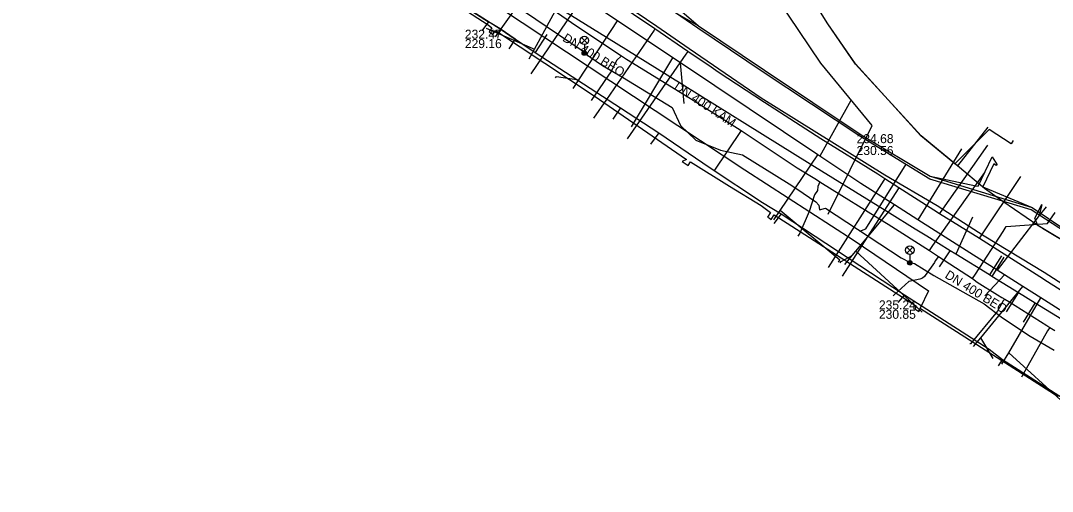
# Model space of a CAD drawing. Extents: x -595540 to -593988, y -1160850 to -1159202.
# Drawn here: x -595100.3 to -595008.9, y -1160745.9 to -1160704.2 of the extents above; entities that cross this region are included whole.
import ezdxf

# ---------------------------------------------------------------- set-up
doc = ezdxf.new("R2010")
doc.units = 0
for name, color, linetype in [('BKOM-ODVODNENI_trasa sítě', 7, 'Continuous'), ('BVK-JEDNOTNA_popisy', 7, 'Continuous'), ('BVK-JEDNOTNA_trasa sítě', 7, 'Continuous'), ('BVK-KANALIZACE_ vyřazená trasa sítě', 7, 'Continuous'), ('BVK-KANALIZACE_popisy zrušené sítě', 7, 'Continuous'), ('BVK-VODOVOD_trasa sítě', 7, 'Continuous'), ('BVK-VODOVOD_trasa zrušené sítě', 7, 'Continuous'), ('CETIN_kabel podzemní', 7, 'Continuous'), ('DESTOVA_trasa neprovozované sítě', 7, 'Continuous'), ('DSP-SDEL-VODAFONE_kabel', 7, 'Continuous'), ('DSP-TSB_kabel VO', 7, 'Continuous'), ('EON-NN_kabel', 7, 'Continuous'), ('EON-VN_kabel', 7, 'Continuous'), ('INNOGY-STL_trasa sítě', 7, 'Continuous'), ('JEDNOTNA_trasa neprovozované sítě', 7, 'Continuous'), ('TSB_kabel VO', 7, 'Continuous'), ('TSB_lampy VO', 7, 'Continuous')]:
    doc.layers.add(name, color=color, linetype=linetype)

msp = doc.modelspace()

# ---------------------------------------------------------------- linework, layer by layer
at = {"layer": 'BKOM-ODVODNENI_trasa sítě'}
for points in [[(-595041.52, -1160711.56), (-595041.83, -1160707.98)], [(-595014.88, -1160728.62), (-595013.14, -1160726.75)]]:
    msp.add_lwpolyline(points, dxfattribs=at)
at = {"layer": 'BVK-JEDNOTNA_popisy'}
msp.add_line((-595026.24, -1160715.213), (-595026.24, -1160715.213), dxfattribs=at)
at = {"layer": 'BVK-JEDNOTNA_trasa sítě'}
for points in [[(-595025.86, -1160718.67), (-595029.494, -1160716.237), (-595029.663, -1160716.124), (-595041.83, -1160707.981), (-595042.512, -1160707.524), (-595047.42, -1160704.239), (-595051.818, -1160701.296), (-595056.644, -1160698.065), (-595059.299, -1160696.288), (-595062.139, -1160694.387), (-595062.719, -1160693.999), (-595065.78, -1160691.95)], [(-594982.95, -1160745.94), (-594985.09, -1160744.58), (-594985.65, -1160744.22), (-594992.592, -1160739.812), (-595000.486, -1160734.796), (-595002.843, -1160733.298), (-595005.944, -1160731.327), (-595009.932, -1160728.793), (-595011.503, -1160727.794), (-595013.142, -1160726.753), (-595013.79, -1160726.34), (-595020.803, -1160721.884), (-595022.882, -1160720.562), (-595025.86, -1160718.67)]]:
    msp.add_lwpolyline(points, dxfattribs=at)
at = {"layer": 'BVK-KANALIZACE_ vyřazená trasa sítě'}
for p, q in [((-595015.97, -1160721.64), (-595017.444, -1160724.93)), ((-595018.91, -1160726.03), (-595017.938, -1160724.626)), ((-595013.414, -1160725.062), (-595014.463, -1160726.765)), ((-595012.956, -1160730.041), (-595011.908, -1160728.338)), ((-595011.466, -1160730.958), (-595010.418, -1160729.255))]:
    msp.add_line(p, q, dxfattribs=at)
for points in [[(-595020.024, -1160723.342), (-595021.044, -1160722.709), (-595023.312, -1160721.302), (-595030.348, -1160716.936), (-595043.026, -1160709.07), (-595048.413, -1160705.728), (-595051.498, -1160703.814), (-595052.025, -1160703.487), (-595052.246, -1160703.35), (-595053.755, -1160702.414)], [(-594985.519, -1160744.582), (-594991.836, -1160740.693), (-595000.011, -1160735.661), (-595003.009, -1160733.815), (-595005.692, -1160732.164), (-595010.418, -1160729.255), (-595011.908, -1160728.338), (-595014.25, -1160726.896), (-595014.463, -1160726.765), (-595017.444, -1160724.93), (-595017.938, -1160724.626), (-595020.024, -1160723.342)]]:
    msp.add_lwpolyline(points, dxfattribs=at)
at = {"layer": 'BVK-KANALIZACE_popisy zrušené sítě'}
for p, q in [((-595060.948, -1160705.032), (-595060.948, -1160705.032)), ((-595024.265, -1160729.018), (-595024.265, -1160729.018))]:
    msp.add_line(p, q, dxfattribs=at)
at = {"layer": 'BVK-VODOVOD_trasa sítě'}
for points in [[(-595049.79, -1160701.11), (-595049.9, -1160701.27), (-595055.1, -1160708.93)], [(-595005.54, -1160729.77), (-595009.33, -1160727.36), (-595010, -1160726.94), (-595014.38, -1160724.15), (-595015.36, -1160723.54), (-595018.89, -1160721.34), (-595019.39, -1160721.02), (-595022.51, -1160719.03), (-595023.74, -1160718.24), (-595024.37, -1160717.84), (-595029.42, -1160714.7), (-595034.39, -1160711.48), (-595038.51, -1160708.8), (-595039.14, -1160708.35), (-595041.2, -1160706.95), (-595044.11, -1160704.97), (-595049.79, -1160701.11)], [(-595044.11, -1160704.97), (-595044.17, -1160705.06), (-595048.413, -1160711.218), (-595049.548, -1160712.87)], [(-595041.2, -1160706.95), (-595041.38, -1160707.21), (-595046.559, -1160714.698)], [(-595018.89, -1160721.34), (-595018.81, -1160721.23), (-595014.6, -1160715.26)], [(-595015.36, -1160723.54), (-595015.27, -1160723.4), (-595011.7, -1160718.04)], [(-595023.74, -1160718.24), (-595023.83, -1160718.38), (-595028.76, -1160726.1)], [(-595022.51, -1160719.03), (-595022.57, -1160719.13), (-595027.51, -1160726.87)]]:
    msp.add_lwpolyline(points, dxfattribs=at)
at = {"layer": 'BVK-VODOVOD_trasa zrušené sítě'}
msp.add_lwpolyline([(-595105.666, -1160659.597), (-595092.479, -1160669.524), (-595084.829, -1160675.281), (-595080.833, -1160678.289), (-595073.778, -1160683.598), (-595064.122, -1160690.865), (-595060.896, -1160693.08), (-595059.052, -1160694.347), (-595057.218, -1160695.607), (-595056.89, -1160695.832), (-595052.768, -1160698.663), (-595049.602, -1160700.837), (-595043.95, -1160704.718), (-595041.066, -1160706.699), (-595034.694, -1160711.074), (-595023.739, -1160717.902), (-595019.105, -1160720.596), (-595014.954, -1160723.286), (-595009.612, -1160726.522), (-595004.989, -1160729.499)], dxfattribs=at)
at = {"layer": 'CETIN_kabel podzemní'}
for points in [[(-595017.53, -1160716.91), (-595020.54, -1160714.45), (-595026.35, -1160708.07), (-595028.8, -1160704.52), (-595031.79, -1160699.68), (-595033.84, -1160695.32), (-595035.96, -1160688.44), (-595036.52, -1160685.3)], [(-595070.4, -1160696.7), (-595066.05, -1160699.7), (-595058.85, -1160704.33)], [(-595065.7, -1160697.75), (-595057.89, -1160703.06), (-595036.14, -1160717.44), (-595026.54, -1160723.66), (-595019.87, -1160728.18)], [(-595058.85, -1160704.33), (-595059.27, -1160704.9)], [(-595056.48, -1160705.88), (-595057.82, -1160704.95), (-595058.85, -1160704.33)], [(-595056.48, -1160705.88), (-595056.9, -1160706.5)], [(-595056.48, -1160705.88), (-595054.71, -1160707.06)], [(-595053.68, -1160705.47), (-595054.71, -1160707.06)], [(-595054.71, -1160707.06), (-595047.17, -1160711.95)], [(-595047.17, -1160711.95), (-595047.67, -1160712.7)], [(-595047.17, -1160711.95), (-595043.77, -1160714.18)], [(-595043.77, -1160714.18), (-595044.33, -1160714.94)], [(-595043.77, -1160714.18), (-595039.21, -1160717.27), (-595034.58, -1160720.33), (-595032.91, -1160721.35)], [(-595012.38, -1160714.86), (-595012.55, -1160715.14), (-595014.51, -1160713.88), (-595016.8, -1160716.19), (-595017.53, -1160716.91)], [(-595010.19, -1160722.37), (-595013.29, -1160720.26), (-595014.91, -1160719.1), (-595017.3, -1160717.09), (-595017.53, -1160716.91)], [(-595010.19, -1160722.37), (-595010.46, -1160721.74), (-595010, -1160720.85)], [(-595010, -1160720.85), (-595009.82, -1160720.49)], [(-595032.91, -1160721.35), (-595033.45, -1160722.06)], [(-595032.91, -1160721.35), (-595022.01, -1160728.53)], [(-595010.19, -1160722.37), (-595009.78, -1160722.62)], [(-595009.78, -1160722.62), (-595006.92, -1160724.34), (-595004.07, -1160726.17), (-595003.85, -1160726.4)], [(-595019.87, -1160728.18), (-595020.6, -1160729.72)], [(-595022.01, -1160728.53), (-595022.38, -1160728.97)], [(-595022.01, -1160728.53), (-595014.51, -1160733.34), (-595013.32, -1160734.25)], [(-595020.6, -1160729.72), (-595020.76, -1160729.98)], [(-595013.32, -1160734.25), (-595013.54, -1160734.57)], [(-595013.32, -1160734.25), (-595007.26, -1160738.13)]]:
    msp.add_lwpolyline(points, dxfattribs=at)
at = {"layer": 'DESTOVA_trasa neprovozované sítě'}
for p, q in [((-595059.063, -1160704.894), (-595054.772, -1160706.744)), ((-595041.52, -1160711.56), (-595041.83, -1160707.981)), ((-595026.752, -1160711.307), (-595029.494, -1160716.237)), ((-595009.828, -1160720.555), (-595010.066, -1160721.509)), ((-595020.442, -1160730.073), (-595026.319, -1160724.67)), ((-595014.88, -1160728.62), (-595013.142, -1160726.753)), ((-595014.148, -1160734.176), (-595015.236, -1160732.327)), ((-595007.81, -1160738.162), (-595012.763, -1160733.656))]:
    msp.add_line(p, q, dxfattribs=at)
for points in [[(-595052.92, -1160709.3), (-595052.827, -1160709.176), (-595050.861, -1160709.483)], [(-595027.834, -1160725.618), (-595027.739, -1160725.465), (-595033, -1160721.052)], [(-595027.709, -1160725.694), (-595027.619, -1160725.562), (-595026.636, -1160725.05)]]:
    msp.add_lwpolyline(points, dxfattribs=at)
at = {"layer": 'DSP-SDEL-VODAFONE_kabel'}
for p, q in [((-595058.845, -1160704.329), (-595059.439, -1160705.126)), ((-595056.477, -1160705.878), (-595057.048, -1160706.727)), ((-595047.171, -1160711.949), (-595047.844, -1160712.971)), ((-595043.77, -1160714.184), (-595044.503, -1160715.181)), ((-595014.617, -1160713.671), (-595017.303, -1160717.094)), ((-595039.207, -1160717.269), (-595034.58, -1160720.334)), ((-595013.288, -1160720.261), (-595014.909, -1160719.104)), ((-595010.186, -1160722.374), (-595013.288, -1160720.261)), ((-595032.91, -1160721.347), (-595033.564, -1160722.216)), ((-595022.008, -1160728.528), (-595022.576, -1160729.205)), ((-595013.322, -1160734.247), (-595013.701, -1160734.813))]:
    msp.add_line(p, q, dxfattribs=at)
for points in [[(-595014.909, -1160719.104), (-595017.303, -1160717.094), (-595020.535, -1160714.449), (-595026.349, -1160708.073), (-595028.796, -1160704.521), (-595031.794, -1160699.682), (-595033.836, -1160695.322), (-595035.964, -1160688.441), (-595036.521, -1160685.303), (-595037.073, -1160682.852), (-595039.893, -1160673.659), (-595039.985, -1160672.413), (-595039.694, -1160671.707), (-595039.47, -1160670.969), (-595038.487, -1160668.671), (-595038.171, -1160668.341), (-595032.399, -1160663.502), (-595024.03, -1160655.994), (-595018.551, -1160651.432), (-595014.587, -1160648.41), (-595011.672, -1160644.956), (-595010.992, -1160642.796)], [(-595105.968, -1160669.783), (-595100.058, -1160674.692), (-595097.27, -1160676.844), (-595093.084, -1160680.011), (-595090.826, -1160681.682), (-595086.429, -1160684.976), (-595081.005, -1160689.08), (-595076.286, -1160692.471), (-595071.746, -1160695.667), (-595070.402, -1160696.704), (-595066.051, -1160699.702), (-595057.817, -1160704.948), (-595054.71, -1160707.061), (-595047.171, -1160711.949), (-595043.77, -1160714.184), (-595039.207, -1160717.269), (-595034.58, -1160720.334), (-595032.91, -1160721.347), (-595022.008, -1160728.528), (-595014.509, -1160733.342), (-595013.322, -1160734.247), (-595007.26, -1160738.129)], [(-595066.038, -1160699.668), (-595066.051, -1160699.702), (-595057.817, -1160704.948)], [(-595057.817, -1160704.948), (-595056.477, -1160705.878), (-595054.71, -1160707.061), (-595047.171, -1160711.949), (-595043.77, -1160714.184), (-595039.207, -1160717.269)], [(-595034.58, -1160720.334), (-595032.91, -1160721.347), (-595022.008, -1160728.528), (-595014.509, -1160733.342), (-595013.322, -1160734.247), (-595007.26, -1160738.129), (-594999.214, -1160743.198)], [(-595006.924, -1160724.335), (-595010.186, -1160722.374), (-595010.456, -1160721.74), (-595009.933, -1160720.718)]]:
    msp.add_lwpolyline(points, dxfattribs=at)
at = {"layer": 'DSP-TSB_kabel VO'}
msp.add_lwpolyline([(-595025.95, -1160722.87), (-595025.41, -1160722.68), (-595021.84, -1160716.94)], dxfattribs=at)
at = {"layer": 'EON-NN_kabel'}
for points in [[(-595065.37, -1160700.38), (-595058.88, -1160704.6), (-595058.565, -1160704.882), (-595058.794, -1160705.223), (-595058.628, -1160705.335), (-595058.462, -1160705.446), (-595058.238, -1160705.113), (-595049.49, -1160710.88), (-595041.303, -1160716.528), (-595041.704, -1160716.7), (-595041.172, -1160717.052), (-595040.967, -1160716.746), (-595037.51, -1160718.9), (-595034.71, -1160720.62), (-595033.882, -1160721.217), (-595034.14, -1160721.631), (-595033.97, -1160721.737), (-595033.8, -1160721.842), (-595033.546, -1160721.435), (-595020.92, -1160729.517), (-595021.082, -1160729.777), (-595020.912, -1160729.883), (-595020.742, -1160729.989), (-595020.582, -1160729.733), (-595008.395, -1160737.535)], [(-595042.097, -1160703.118), (-595042.36, -1160703.49), (-595040.26, -1160704.69), (-595034.39, -1160708.61), (-595025.84, -1160714.34), (-595019.71, -1160718.02), (-595015.664, -1160718.863), (-595015.471, -1160718.903), (-595014.228, -1160716.308), (-595013.789, -1160717.001), (-595013.881, -1160717.052), (-595014.074, -1160716.912), (-595015.051, -1160718.949), (-595014.86, -1160719.03), (-595010.68, -1160720.8), (-595006.42, -1160723.65)]]:
    msp.add_lwpolyline(points, dxfattribs=at)
at = {"layer": 'EON-VN_kabel'}
for points in [[(-595006.46, -1160723.79), (-595010.77, -1160720.98), (-595019.74, -1160718.27), (-595025.96, -1160714.48), (-595034.51, -1160708.81), (-595040.32, -1160704.91), (-595042.36, -1160703.49), (-595045.2, -1160701.96), (-595054.63, -1160695.4), (-595056.77, -1160694.01), (-595058.29, -1160692.86), (-595059.78, -1160691.71), (-595071.06, -1160680.97), (-595072.24, -1160679.93), (-595085.7, -1160669.93), (-595087.68, -1160668.6), (-595103.73, -1160656.64)], [(-595103.53, -1160656.48), (-595087.51, -1160668.37), (-595085.59, -1160669.68), (-595072.09, -1160679.7), (-595070.85, -1160680.71), (-595059.57, -1160691.48), (-595058.1, -1160692.67), (-595056.76, -1160693.82), (-595054.5, -1160695.17), (-595045.09, -1160701.76), (-595042.14, -1160703.06), (-595040.26, -1160704.69), (-595034.39, -1160708.61), (-595025.84, -1160714.34), (-595019.71, -1160718.02), (-595010.68, -1160720.8), (-595006.42, -1160723.65)]]:
    msp.add_lwpolyline(points, dxfattribs=at)
at = {"layer": 'INNOGY-STL_trasa sítě'}
for points in [[(-595055.418, -1160701.659), (-595055.684, -1160701.923), (-595056.515, -1160703.202), (-595058.276, -1160705.676)], [(-595055.235, -1160701.792), (-595051.102, -1160704.674), (-595047.076, -1160707.34), (-595046.628, -1160707.637), (-595041.113, -1160711.032), (-595040.71, -1160711.28), (-595036.478, -1160713.956), (-595031.494, -1160717.264), (-595029.79, -1160718.302), (-595029.486, -1160718.518), (-595029.265, -1160718.675), (-595023.739, -1160722.094), (-595023.451, -1160722.272), (-595019.788, -1160724.596), (-595018.976, -1160725.141), (-595015.982, -1160727.089), (-595015.553, -1160727.395), (-595013.76, -1160728.523), (-595013.388, -1160728.757), (-595013.103, -1160728.918), (-595012.744, -1160729.12), (-595009.381, -1160731.254), (-595009.112, -1160731.418), (-595008.683, -1160731.68)], [(-595047.076, -1160707.34), (-595047.513, -1160707.749), (-595047.961, -1160708.677), (-595049.756, -1160711.312)], [(-595036.478, -1160713.956), (-595038.88, -1160717.569)], [(-595019.788, -1160724.596), (-595019.499, -1160724.151), (-595016.459, -1160719.876), (-595014.894, -1160717.674)], [(-595029.486, -1160718.518), (-595029.69, -1160718.935), (-595029.699, -1160719.289), (-595029.977, -1160719.659), (-595030.451, -1160721.15), (-595031.263, -1160723.072), (-595031.439, -1160723.329)], [(-595015.982, -1160727.089), (-595015.704, -1160726.682), (-595013.259, -1160722.904), (-595012.986, -1160722.483), (-595009.338, -1160722.217), (-595008.643, -1160721.224)], [(-595018.976, -1160725.141), (-595019.268, -1160725.506), (-595019.353, -1160725.672), (-595020.164, -1160726.82), (-595020.228, -1160726.908), (-595020.414, -1160727.058), (-595020.65, -1160727.146), (-595021.623, -1160727.354), (-595022.92, -1160728.533), (-595023.014, -1160728.619)], [(-595013.103, -1160728.918), (-595013.243, -1160729.072), (-595013.771, -1160729.974), (-595016.146, -1160732.859)], [(-595009.112, -1160731.418), (-595009.327, -1160731.721), (-595011.595, -1160735.764), (-595011.639, -1160735.813)], [(-595016.146, -1160732.859), (-595016.2, -1160732.88)]]:
    msp.add_lwpolyline(points, dxfattribs=at)
at = {"layer": 'JEDNOTNA_trasa neprovozované sítě'}
for p, q in [((-595046.178, -1160713.647), (-595042.512, -1160707.524)), ((-595016.94, -1160715.577), (-595020.803, -1160721.884)), ((-595013.201, -1160725.193), (-595014.25, -1160726.896))]:
    msp.add_line(p, q, dxfattribs=at)
for points in [[(-595055.249, -1160707.623), (-595054.772, -1160706.744), (-595051.818, -1160701.296)], [(-595051.354, -1160710.236), (-595050.861, -1160709.483), (-595047.42, -1160704.239)], [(-595033.56, -1160721.88), (-595033, -1160721.052), (-595029.663, -1160716.124)], [(-595027.29, -1160725.83), (-595026.636, -1160725.05), (-595026.319, -1160724.67), (-595022.882, -1160720.562)], [(-595009.456, -1160720.719), (-595010.066, -1160721.509), (-595013.79, -1160726.34)], [(-595015.872, -1160733.099), (-595015.236, -1160732.327), (-595011.503, -1160727.794)], [(-595013.36, -1160734.681), (-595012.763, -1160733.656), (-595009.932, -1160728.793)]]:
    msp.add_lwpolyline(points, dxfattribs=at)
at = {"layer": 'TSB_kabel VO'}
for points in [[(-595028.77, -1160721.39), (-595024.85, -1160713.52), (-595029.4, -1160708), (-595033.26, -1160702.26), (-595038.55, -1160689.95), (-595039.74, -1160688.774), (-595040.33, -1160688.52), (-595041.19, -1160682.38), (-595043.56, -1160673.97), (-595043.415, -1160667.644), (-595019.62, -1160645.71), (-595010.444, -1160638.909), (-595030.247, -1160616.044), (-595047.16, -1160596.34)], [(-595055.66, -1160703.42), (-595050.73, -1160706.76), (-595050.354, -1160707.108), (-595048.74, -1160708.2), (-595046.99, -1160709.25), (-595042.59, -1160711.94), (-595041.84, -1160713.53), (-595040.48, -1160714.81), (-595038.29, -1160715.71), (-595036.35, -1160716.11), (-595032.22, -1160718.7), (-595031.53, -1160719.13), (-595029.84, -1160720.28), (-595029.59, -1160720.57), (-595029.54, -1160720.99)], [(-595029.54, -1160720.99), (-595029.01, -1160720.86), (-595022.28, -1160725.26), (-595021.5, -1160725.67), (-595021.1, -1160725.75), (-595019.41, -1160726.82), (-595014.93, -1160729.33), (-595013.32, -1160730.55), (-595010.85, -1160732.18), (-595008.75, -1160733.42)]]:
    msp.add_lwpolyline(points, dxfattribs=at)
at = {"layer": 'TSB_lampy VO'}
for p, q in [((-595050.626, -1160706.244), (-595050.096, -1160705.714)), ((-595050.626, -1160705.714), (-595050.096, -1160706.244)), ((-595050.626, -1160706.244), (-595050.096, -1160705.714)), ((-595050.626, -1160705.714), (-595050.096, -1160706.244)), ((-595050.361, -1160706.354), (-595050.361, -1160707.104)), ((-595050.361, -1160706.354), (-595050.361, -1160707.104)), ((-595021.785, -1160724.836), (-595021.255, -1160724.306)), ((-595021.785, -1160724.306), (-595021.255, -1160724.836)), ((-595021.785, -1160724.836), (-595021.255, -1160724.306)), ((-595021.785, -1160724.306), (-595021.255, -1160724.836)), ((-595021.52, -1160724.946), (-595021.52, -1160725.696)), ((-595021.52, -1160724.946), (-595021.52, -1160725.696))]:
    msp.add_line(p, q, dxfattribs=at)
for centre, radius in [((-595050.361, -1160705.979), 0.375), ((-595050.361, -1160705.979), 0.375), ((-595050.361, -1160707.104), 0.2), ((-595050.361, -1160707.104), 0.2), ((-595050.361, -1160707.104), 0.145), ((-595050.361, -1160707.104), 0.145), ((-595050.361, -1160707.104), 0.0876), ((-595050.361, -1160707.104), 0.0876), ((-595021.52, -1160724.571), 0.375), ((-595021.52, -1160724.571), 0.375), ((-595021.52, -1160725.696), 0.2), ((-595021.52, -1160725.696), 0.2), ((-595021.52, -1160725.696), 0.145), ((-595021.52, -1160725.696), 0.145), ((-595021.52, -1160725.696), 0.0876), ((-595021.52, -1160725.696), 0.0876)]:
    msp.add_circle(centre, radius, dxfattribs=at)

# ---------------------------------------------------------------- texts
at = {"layer": 'BVK-JEDNOTNA_popisy'}
msp.add_text('DN 400 KAM', height=0.8, rotation=326.2188, dxfattribs=at).set_placement((-595042.474, -1160710.242))
for s, p in [('234.68', (-595026.24, -1160715.088)), ('230.56', (-595026.24, -1160716.138))]:
    msp.add_text(s, height=0.8, dxfattribs=at).set_placement(p)
at = {"layer": 'BVK-KANALIZACE_popisy zrušené sítě'}
for s, p in [('232.47', (-595060.948, -1160705.832)), ('229.16', (-595060.948, -1160706.664)), ('235.24', (-595024.265, -1160729.818)), ('230.85', (-595024.265, -1160730.65))]:
    msp.add_text(s, height=0.8, dxfattribs=at).set_placement(p)
for rotation, p in [(328.19023, (-595052.355, -1160705.979)), (328.36211, (-595018.486, -1160726.973))]:
    msp.add_text('DN 400 BEO', height=0.8, rotation=rotation, dxfattribs=at).set_placement(p)

doc.saveas('drawing.dxf')
